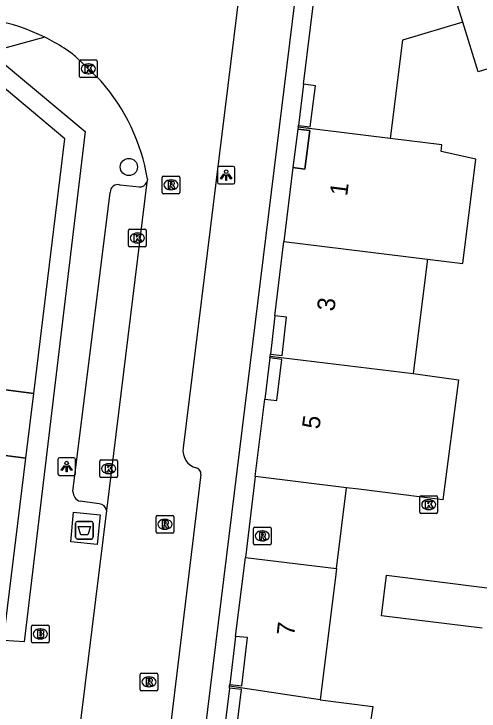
# Model space of a CAD drawing. Extents: x 161696 to 162377, y 380761 to 381673.
# Drawn here: x 162268.6 to 162294.93, y 381584.12 to 381623.55 of the extents above; entities that cross this region are included whole.
import ezdxf

# ---------------------------------------------------------------- set-up
doc = ezdxf.new("R2010")
doc.units = 0
for name, color, linetype in [('IMGEO_Afval_apart_plaats', 7, 'Continuous'), ('IMGEO_Boom', 7, 'Continuous'), ('IMGEO_Brandkraan', 7, 'Continuous'), ('IMGEO_Kolk', 7, 'Continuous'), ('IMGEO_Lichtpunt', 7, 'Continuous'), ('IMGEO_Pand', 7, 'Continuous'), ('IMGEO_Pand_nummerreeks', 7, 'Continuous'), ('IMGEO_Pand_overbouw', 7, 'Continuous'), ('IMGEO_Rijbaan_lokaal_open', 7, 'Continuous'), ('IMGEO_Rioolput', 7, 'Continuous'), ('IMGEO_Voetpad_gesloten', 7, 'Continuous'), ('IMGEO_Voetpad_open', 7, 'Continuous')]:
    doc.layers.add(name, color=color, linetype=linetype)

msp = doc.modelspace()

# ---------------------------------------------------------------- linework, layer by layer
at = {"layer": 'IMGEO_Afval_apart_plaats'}
for p, q in [((162272.091, 381593.947), (162272.091, 381594.747)), ((162272.091, 381594.747), (162272.091, 381593.947)), ((162272.191, 381594.847), (162272.981, 381594.847)), ((162272.981, 381594.847), (162272.191, 381594.847)), ((162273.081, 381594.747), (162273.081, 381593.947)), ((162273.081, 381593.947), (162273.081, 381594.747)), ((162272.981, 381593.847), (162272.191, 381593.847)), ((162272.191, 381593.847), (162272.981, 381593.847))]:
    msp.add_line(p, q, dxfattribs=at)
msp.add_lwpolyline([(162272.234, 381594.561), (162272.938, 381594.561), (162272.789, 381594.091), (162272.383, 381594.091), (162272.234, 381594.561)], dxfattribs=at)
for centre, start, end in [((162272.191, 381594.747), 90, 180), ((162272.191, 381594.747), 90, 180), ((162272.981, 381594.747), 0, 90), ((162272.981, 381594.747), 360, 90), ((162272.191, 381593.947), 180, 270), ((162272.191, 381593.947), 180, 270), ((162272.981, 381593.947), 270, 0), ((162272.981, 381593.947), 270, 0)]:
    msp.add_arc(centre, 0.1, start, end, dxfattribs=at)
at = {"layer": 'IMGEO_Boom'}
msp.add_circle((162275.105, 381614.891), 0.489, dxfattribs=at)
at = {"layer": 'IMGEO_Brandkraan'}
for p, q in [((162269.591, 381588.055), (162269.591, 381588.907)), ((162269.666, 381588.981), (162270.518, 381588.981)), ((162270.079, 381588.761), (162270.104, 381588.761)), ((162270.592, 381588.907), (162270.592, 381588.055)), ((162270.518, 381587.981), (162269.666, 381587.981)), ((162270.102, 381588.201), (162270.077, 381588.201))]:
    msp.add_line(p, q, dxfattribs=at)
for points in [[(162269.591, 381588.055), (162269.591, 381588.907)], [(162269.666, 381588.981), (162270.518, 381588.981)], [(162270.592, 381588.907), (162270.592, 381588.055)], [(162269.939, 381588.681), (162269.939, 381588.281), (162270.152, 381588.281)], [(162270.17, 381588.681), (162269.939, 381588.681)], [(162270.118, 381588.6), (162270.064, 381588.6), (162270.064, 381588.524)], [(162270.064, 381588.524), (162270.117, 381588.524)], [(162270.126, 381588.448), (162270.064, 381588.448), (162270.064, 381588.367)], [(162270.064, 381588.367), (162270.126, 381588.367)], [(162270.518, 381587.981), (162269.666, 381587.981)]]:
    msp.add_lwpolyline(points, dxfattribs=at)
for centre, radius, start, end in [((162269.668, 381588.905), 0.0765, 91.552, 178.448), ((162269.668, 381588.905), 0.0765, 91.552, 178.448), ((162270.516, 381588.905), 0.0765, 1.552, 88.448), ((162270.516, 381588.905), 0.0765, 1.552, 88.448), ((162270.119, 381588.562), 0.0379, 267.8285, 90.9355), ((162270.127, 381588.407), 0.0404, 269.8759, 90.5077), ((162270.174, 381588.536), 0.145, 59.4692, 91.5367), ((162270.199, 381588.583), 0.0922, 285.5137, 58.1501), ((162270.204, 381588.391), 0.105, 301.3115, 78.989), ((162269.668, 381588.057), 0.0765, 181.552, 268.448), ((162269.668, 381588.057), 0.0765, 181.552, 268.448), ((162270.158, 381588.532), 0.251, 268.6676, 293.5347), ((162270.516, 381588.057), 0.0765, 271.552, 358.448), ((162270.516, 381588.057), 0.0765, 271.552, 358.448)]:
    msp.add_arc(centre, radius, start, end, dxfattribs=at)
for centre, major_axis, ratio, start_param, end_param in [((162270.078, 381588.481), (-0.387, 0.002), 0.722429, 4.712389, 7.853982), ((162270.103, 381588.481), (-0.39, 0.002), 0.717154, 1.570796, 4.712389)]:
    msp.add_ellipse(centre, major_axis=major_axis, ratio=ratio, start_param=start_param, end_param=end_param, dxfattribs=at)
at = {"layer": 'IMGEO_Kolk'}
for p, q in [((162272.314, 381620.019), (162272.314, 381620.871)), ((162272.389, 381620.945), (162273.241, 381620.945)), ((162272.802, 381620.725), (162272.827, 381620.725)), ((162273.315, 381620.871), (162273.315, 381620.019)), ((162273.241, 381619.945), (162272.389, 381619.945)), ((162272.825, 381620.165), (162272.8, 381620.165)), ((162275.087, 381610.451), (162275.087, 381611.303)), ((162275.162, 381611.377), (162276.014, 381611.377)), ((162276.088, 381611.303), (162276.088, 381610.451)), ((162275.575, 381611.157), (162275.6, 381611.157)), ((162275.598, 381610.597), (162275.573, 381610.597)), ((162276.014, 381610.377), (162275.162, 381610.377)), ((162273.463, 381597.402), (162273.463, 381598.254)), ((162273.538, 381598.328), (162274.39, 381598.328)), ((162274.464, 381598.254), (162274.464, 381597.402)), ((162273.951, 381598.108), (162273.976, 381598.108)), ((162273.974, 381597.548), (162273.949, 381597.548)), ((162274.39, 381597.328), (162273.538, 381597.328)), ((162291.66, 381596.294), (162292.512, 381596.294)), ((162291.585, 381595.368), (162291.585, 381596.22)), ((162292.073, 381596.074), (162292.098, 381596.074)), ((162292.586, 381596.22), (162292.586, 381595.368)), ((162292.096, 381595.514), (162292.071, 381595.514)), ((162292.512, 381595.294), (162291.66, 381595.294))]:
    msp.add_line(p, q, dxfattribs=at)
for points in [[(162272.314, 381620.019), (162272.314, 381620.871)], [(162272.389, 381620.945), (162273.241, 381620.945)], [(162273.315, 381620.871), (162273.315, 381620.019)], [(162272.635, 381620.645), (162272.758, 381620.645), (162272.758, 381620.494), (162272.888, 381620.645), (162273.052, 381620.645), (162272.906, 381620.494), (162273.059, 381620.245), (162272.907, 381620.245), (162272.822, 381620.409), (162272.758, 381620.342), (162272.758, 381620.245), (162272.635, 381620.245), (162272.635, 381620.645)], [(162273.241, 381619.945), (162272.389, 381619.945)], [(162275.087, 381610.451), (162275.087, 381611.303)], [(162275.162, 381611.377), (162276.014, 381611.377)], [(162276.088, 381611.303), (162276.088, 381610.451)], [(162275.408, 381611.077), (162275.531, 381611.077), (162275.531, 381610.926), (162275.661, 381611.077), (162275.825, 381611.077), (162275.679, 381610.926), (162275.832, 381610.677), (162275.68, 381610.677), (162275.595, 381610.841), (162275.531, 381610.774), (162275.531, 381610.677), (162275.408, 381610.677), (162275.408, 381611.077)], [(162276.014, 381610.377), (162275.162, 381610.377)], [(162273.463, 381597.402), (162273.463, 381598.254)], [(162273.538, 381598.328), (162274.39, 381598.328)], [(162274.464, 381598.254), (162274.464, 381597.402)], [(162273.784, 381598.028), (162273.907, 381598.028), (162273.907, 381597.877), (162274.037, 381598.028), (162274.201, 381598.028), (162274.055, 381597.877), (162274.208, 381597.628), (162274.056, 381597.628), (162273.971, 381597.792), (162273.907, 381597.725), (162273.907, 381597.628), (162273.784, 381597.628), (162273.784, 381598.028)], [(162274.39, 381597.328), (162273.538, 381597.328)], [(162291.66, 381596.294), (162292.512, 381596.294)], [(162291.585, 381595.368), (162291.585, 381596.22)], [(162291.906, 381595.994), (162292.029, 381595.994), (162292.029, 381595.843), (162292.159, 381595.994), (162292.323, 381595.994), (162292.177, 381595.843), (162292.33, 381595.594), (162292.178, 381595.594), (162292.093, 381595.758), (162292.029, 381595.691), (162292.029, 381595.594), (162291.906, 381595.594), (162291.906, 381595.994)], [(162292.586, 381596.22), (162292.586, 381595.368)], [(162292.512, 381595.294), (162291.66, 381595.294)]]:
    msp.add_lwpolyline(points, dxfattribs=at)
for centre, start, end in [((162272.391, 381620.869), 91.552, 178.448), ((162272.391, 381620.869), 91.552, 178.448), ((162273.239, 381620.869), 1.552, 88.448), ((162273.239, 381620.869), 1.552, 88.448), ((162272.391, 381620.021), 181.552, 268.448), ((162272.391, 381620.021), 181.552, 268.448), ((162273.239, 381620.021), 271.552, 358.448), ((162273.239, 381620.021), 271.552, 358.448), ((162275.164, 381611.301), 91.552, 178.448), ((162275.164, 381611.301), 91.552, 178.448), ((162276.012, 381611.301), 1.552, 88.448), ((162276.012, 381611.301), 1.552, 88.448), ((162275.164, 381610.453), 181.552, 268.448), ((162275.164, 381610.453), 181.552, 268.448), ((162276.012, 381610.453), 271.552, 358.448), ((162276.012, 381610.453), 271.552, 358.448), ((162273.54, 381598.252), 91.552, 178.448), ((162273.54, 381598.252), 91.552, 178.448), ((162274.388, 381598.252), 1.552, 88.448), ((162274.388, 381598.252), 1.552, 88.448), ((162273.54, 381597.404), 181.552, 268.448), ((162273.54, 381597.404), 181.552, 268.448), ((162274.388, 381597.404), 271.552, 358.448), ((162274.388, 381597.404), 271.552, 358.448), ((162291.662, 381596.218), 91.552, 178.448), ((162291.662, 381596.218), 91.552, 178.448), ((162292.51, 381596.218), 1.552, 88.448), ((162292.51, 381596.218), 1.552, 88.448), ((162291.662, 381595.37), 181.552, 268.448), ((162291.662, 381595.37), 181.552, 268.448), ((162292.51, 381595.37), 271.552, 358.448), ((162292.51, 381595.37), 271.552, 358.448)]:
    msp.add_arc(centre, 0.0765, start, end, dxfattribs=at)
for centre, major_axis, ratio, start_param, end_param in [((162272.801, 381620.445), (-0.387, 0.002), 0.722429, 4.712389, 7.853982), ((162272.826, 381620.445), (-0.39, 0.002), 0.717154, 1.570796, 4.712389), ((162275.574, 381610.877), (-0.387, 0.002), 0.722429, 4.712389, 7.853982), ((162275.599, 381610.877), (-0.39, 0.002), 0.717154, 1.570796, 4.712389), ((162273.95, 381597.828), (-0.387, 0.002), 0.722429, 4.712389, 7.853982), ((162273.975, 381597.828), (-0.39, 0.002), 0.717154, 1.570796, 4.712389), ((162292.072, 381595.794), (-0.387, 0.002), 0.722429, 4.712389, 7.853982), ((162292.097, 381595.794), (-0.39, 0.002), 0.717154, 1.570796, 4.712389)]:
    msp.add_ellipse(centre, major_axis=major_axis, ratio=ratio, start_param=start_param, end_param=end_param, dxfattribs=at)
at = {"layer": 'IMGEO_Lichtpunt'}
for p, q in [((162280.116, 381614.833), (162280.116, 381614.026)), ((162280.116, 381614.833), (162280.116, 381614.026)), ((162281.018, 381614.928), (162280.21, 381614.928)), ((162281.018, 381614.928), (162280.21, 381614.928)), ((162281.112, 381614.026), (162281.112, 381614.833)), ((162281.112, 381614.026), (162281.112, 381614.833)), ((162280.21, 381613.932), (162281.018, 381613.932)), ((162280.21, 381613.932), (162281.018, 381613.932)), ((162271.086, 381598.349), (162271.086, 381597.542)), ((162271.086, 381598.349), (162271.086, 381597.542)), ((162271.988, 381598.444), (162271.18, 381598.444)), ((162271.988, 381598.444), (162271.18, 381598.444)), ((162272.082, 381597.542), (162272.082, 381598.349)), ((162272.082, 381597.542), (162272.082, 381598.349)), ((162271.18, 381597.448), (162271.988, 381597.448)), ((162271.18, 381597.448), (162271.988, 381597.448))]:
    msp.add_line(p, q, dxfattribs=at)
for points in [[(162280.49, 381614.497), (162280.529, 381614.469), (162280.341, 381614.207), (162280.303, 381614.234), (162280.49, 381614.497)], [(162280.592, 381614.449), (162280.639, 381614.449), (162280.639, 381614.127), (162280.592, 381614.127), (162280.592, 381614.449)], [(162280.702, 381614.469), (162280.74, 381614.496), (162280.927, 381614.234), (162280.888, 381614.206), (162280.702, 381614.469)], [(162271.46, 381598.013), (162271.499, 381597.985), (162271.311, 381597.723), (162271.273, 381597.75), (162271.46, 381598.013)], [(162271.562, 381597.965), (162271.609, 381597.965), (162271.609, 381597.643), (162271.562, 381597.643), (162271.562, 381597.965)], [(162271.672, 381597.985), (162271.71, 381598.012), (162271.897, 381597.75), (162271.858, 381597.722), (162271.672, 381597.985)]]:
    msp.add_lwpolyline(points, dxfattribs=at)
for centre in [(162280.615, 381614.631), (162271.585, 381598.147)]:
    msp.add_circle(centre, 0.0994, dxfattribs=at)
for centre, start, end in [((162280.21, 381614.833), 90, 180), ((162280.21, 381614.833), 90, 180), ((162281.018, 381614.833), 0, 90), ((162281.018, 381614.833), 0, 90), ((162280.21, 381614.026), 180, 270), ((162280.21, 381614.026), 180, 270), ((162281.018, 381614.026), 270, 0), ((162281.018, 381614.026), 270, 360), ((162271.18, 381598.349), 90, 180), ((162271.18, 381598.349), 90, 180), ((162271.988, 381598.349), 0, 90), ((162271.988, 381598.349), 0, 90), ((162271.18, 381597.542), 180, 270), ((162271.18, 381597.542), 180, 270), ((162271.988, 381597.542), 270, 0), ((162271.988, 381597.542), 270, 360)]:
    msp.add_arc(centre, 0.0946, start, end, dxfattribs=at)
at = {"layer": 'IMGEO_Pand'}
for points in [[(162284.695, 381617.141), (162284.707, 381617.244), (162285.377, 381617.159), (162285.676, 381619.488), (162285.001, 381619.57), (162285.787, 381626.009), (162289.767, 381627.255), (162289.971, 381626.606), (162292.547, 381627.416), (162292.355, 381628.046), (162292.457, 381628.078)], [(162294.009, 381623.088), (162292.457, 381628.078)], [(162294.009, 381623.088), (162290.596, 381622.058), (162289.901, 381616.503)], [(162301.187, 381622.211), (162294.887, 381620.266), (162294.009, 381623.088)], [(162268.009, 381588.111), (162269.279, 381598.429), (162266.788, 381598.736), (162267.24, 381602.408), (162269.719, 381602.078), (162271.473, 381616.486), (162266.972, 381620.254), (162250.383, 381615.155)], [(162284.695, 381617.141), (162284.682, 381617.037), (162285.357, 381616.955), (162285.076, 381614.777), (162284.391, 381614.872), (162283.877, 381610.674)], [(162289.901, 381616.503), (162284.695, 381617.141)], [(162292.02, 381609.677), (162294.017, 381609.427), (162294.756, 381615.335), (162292.783, 381615.775), (162292.829, 381616.144), (162289.901, 381616.503)], [(162283.108, 381604.199), (162283.121, 381604.309), (162283.79, 381604.232), (162284.038, 381606.394), (162283.363, 381606.477), (162283.877, 381610.674)], [(162283.877, 381610.674), (162292.02, 381609.677)], [(162292.02, 381609.677), (162291.211, 381603.206)], [(162291.211, 381603.206), (162293.771, 381602.857), (162292.88, 381596.066), (162288.124, 381596.659), (162287.431, 381596.745), (162282.264, 381597.389), (162282.809, 381601.759), (162283.478, 381601.677), (162283.771, 381604.004), (162283.095, 381604.089), (162283.108, 381604.199)], [(162283.108, 381604.199), (162291.211, 381603.206)], [(162280.813, 381585.522), (162280.823, 381585.625), (162281.503, 381585.544), (162281.824, 381588.269), (162281.139, 381588.338), (162281.702, 381592.805), (162286.869, 381592.181), (162286.829, 381591.852), (162285.938, 381584.754)], [(162295.113, 381588.802), (162289.408, 381589.507), (162289.688, 381591.798), (162295.396, 381591.097)], [(162286.798, 381574.744), (162286.695, 381574.76), (162286.781, 381575.428), (162284.529, 381575.734), (162284.444, 381575.039), (162279.613, 381575.631), (162280.532, 381583.276), (162281.223, 381583.164), (162281.48, 381585.339), (162280.802, 381585.419), (162280.813, 381585.522)], [(162285.938, 381584.754), (162280.813, 381585.522)], [(162285.938, 381584.754), (162288.918, 381584.382), (162288.682, 381582.801)]]:
    msp.add_lwpolyline(points, dxfattribs=at)
at = {"layer": 'IMGEO_Pand_overbouw'}
for points in [[(162284.707, 381617.244), (162285.377, 381617.159), (162285.676, 381619.488), (162285.001, 381619.57)], [(162284.682, 381617.037), (162284.391, 381614.872), (162285.076, 381614.777), (162285.357, 381616.955)], [(162283.363, 381606.477), (162283.121, 381604.309), (162283.79, 381604.232), (162284.038, 381606.394)], [(162283.095, 381604.089), (162282.809, 381601.759), (162283.478, 381601.677), (162283.771, 381604.004)], [(162269.279, 381598.429), (162269.719, 381602.078), (162267.24, 381602.408), (162266.788, 381598.736)], [(162281.702, 381592.805), (162286.869, 381592.181), (162287.431, 381596.745), (162282.264, 381597.389)], [(162280.823, 381585.625), (162281.503, 381585.544), (162281.824, 381588.269), (162281.139, 381588.338)], [(162280.802, 381585.419), (162280.532, 381583.276), (162281.223, 381583.164), (162281.48, 381585.339)]]:
    msp.add_lwpolyline(points, close=True, dxfattribs=at)
at = {"layer": 'IMGEO_Rijbaan_lokaal_open'}
for points in [[(162282.074, 381630.538), (162278.179, 381599.004)], [(162272.093, 381621.147), (162273.534, 381619.746)], [(162276.127, 381614.03), (162273.834, 381595.464)], [(162276.16, 381614.205), (162276.127, 381614.03)], [(162279.186, 381597.501), (162276.188, 381572.685)], [(162273.834, 381595.464), (162271.583, 381577.153)]]:
    msp.add_lwpolyline(points, dxfattribs=at)
for centre, radius, start, end in [((162265.478, 381612.414), 10.956, 63.5863, 95.626), ((162265.648, 381612.716), 10.611, 56.9413, 63.6828), ((162265.579, 381612.582), 10.76, 52.7464, 57.0241), ((162265.05, 381612.332), 11.267, 9.567, 41.1476), ((162279.179, 381598.851), 1.012, 171.2906, 256.0429), ((162278.843, 381597.537), 0.344, 354.0157, 74.5774)]:
    msp.add_arc(centre, radius, start, end, dxfattribs=at)
at = {"layer": 'IMGEO_Rioolput'}
for p, q in [((162277.066, 381614.38), (162277.918, 381614.38)), ((162276.991, 381613.454), (162276.991, 381614.306)), ((162277.479, 381614.16), (162277.504, 381614.16)), ((162277.992, 381614.306), (162277.992, 381613.454)), ((162277.502, 381613.6), (162277.477, 381613.6)), ((162277.918, 381613.38), (162277.066, 381613.38)), ((162276.651, 381594.256), (162276.651, 381595.108)), ((162276.726, 381595.182), (162277.578, 381595.182)), ((162277.652, 381595.108), (162277.652, 381594.256)), ((162277.139, 381594.962), (162277.164, 381594.962)), ((162277.162, 381594.402), (162277.137, 381594.402)), ((162282.156, 381593.599), (162282.156, 381594.451)), ((162282.231, 381594.525), (162283.083, 381594.525)), ((162282.644, 381594.305), (162282.669, 381594.305)), ((162283.157, 381594.451), (162283.157, 381593.599)), ((162277.578, 381594.182), (162276.726, 381594.182)), ((162283.083, 381593.525), (162282.231, 381593.525)), ((162282.667, 381593.745), (162282.642, 381593.745)), ((162275.744, 381585.342), (162275.744, 381586.194)), ((162275.819, 381586.268), (162276.671, 381586.268)), ((162276.232, 381586.048), (162276.257, 381586.048)), ((162276.745, 381586.194), (162276.745, 381585.342)), ((162276.671, 381585.268), (162275.819, 381585.268)), ((162276.255, 381585.488), (162276.23, 381585.488))]:
    msp.add_line(p, q, dxfattribs=at)
for points in [[(162277.066, 381614.38), (162277.918, 381614.38)], [(162276.991, 381613.454), (162276.991, 381614.306)], [(162277.58, 381614.078), (162277.328, 381614.08), (162277.328, 381613.68)], [(162277.506, 381613.999), (162277.452, 381613.999), (162277.452, 381613.918)], [(162277.992, 381614.306), (162277.992, 381613.454)], [(162277.328, 381613.68), (162277.452, 381613.68), (162277.452, 381613.842), (162277.463, 381613.842)], [(162277.452, 381613.918), (162277.504, 381613.918)], [(162277.51, 381613.813), (162277.581, 381613.68), (162277.721, 381613.68), (162277.656, 381613.806)], [(162277.918, 381613.38), (162277.066, 381613.38)], [(162276.651, 381594.256), (162276.651, 381595.108)], [(162276.726, 381595.182), (162277.578, 381595.182)], [(162277.652, 381595.108), (162277.652, 381594.256)], [(162277.24, 381594.88), (162276.988, 381594.882), (162276.988, 381594.482)], [(162277.166, 381594.801), (162277.112, 381594.801), (162277.112, 381594.72)], [(162277.112, 381594.72), (162277.164, 381594.72)], [(162276.988, 381594.482), (162277.112, 381594.482), (162277.112, 381594.644), (162277.123, 381594.644)], [(162277.17, 381594.615), (162277.241, 381594.482), (162277.381, 381594.482), (162277.316, 381594.608)], [(162282.156, 381593.599), (162282.156, 381594.451)], [(162282.231, 381594.525), (162283.083, 381594.525)], [(162283.157, 381594.451), (162283.157, 381593.599)], [(162277.578, 381594.182), (162276.726, 381594.182)], [(162282.745, 381594.223), (162282.493, 381594.225), (162282.493, 381593.825)], [(162282.493, 381593.825), (162282.617, 381593.825), (162282.617, 381593.987), (162282.628, 381593.987)], [(162282.671, 381594.144), (162282.617, 381594.144), (162282.617, 381594.063)], [(162282.617, 381594.063), (162282.669, 381594.063)], [(162282.675, 381593.958), (162282.746, 381593.825), (162282.886, 381593.825), (162282.821, 381593.951)], [(162283.083, 381593.525), (162282.231, 381593.525)], [(162275.744, 381585.342), (162275.744, 381586.194)], [(162275.819, 381586.268), (162276.671, 381586.268)], [(162276.745, 381586.194), (162276.745, 381585.342)], [(162276.333, 381585.966), (162276.081, 381585.968), (162276.081, 381585.568)], [(162276.081, 381585.568), (162276.205, 381585.568), (162276.205, 381585.73), (162276.216, 381585.73)], [(162276.259, 381585.887), (162276.205, 381585.887), (162276.205, 381585.806)], [(162276.205, 381585.806), (162276.257, 381585.806)], [(162276.263, 381585.701), (162276.334, 381585.568), (162276.474, 381585.568), (162276.409, 381585.694)], [(162276.671, 381585.268), (162275.819, 381585.268)]]:
    msp.add_lwpolyline(points, dxfattribs=at)
for centre, radius, start, end in [((162277.068, 381614.304), 0.0765, 91.552, 178.448), ((162277.068, 381614.304), 0.0765, 91.552, 178.448), ((162277.916, 381614.304), 0.0765, 1.552, 88.448), ((162277.916, 381614.304), 0.0765, 1.552, 88.448), ((162277.512, 381613.903), 0.0964, 77.0061, 93.1865), ((162277.526, 381613.96), 0.0378, 276.6634, 79.6772), ((162277.579, 381613.968), 0.109, 350.3612, 89.416), ((162277.462, 381613.789), 0.0533, 26.0293, 88.6989), ((162277.488, 381614.107), 0.19, 274.7715, 282.9687), ((162277.577, 381613.968), 0.112, 277.5842, 350.9817), ((162277.561, 381613.753), 0.108, 29.5134, 73.7905), ((162277.068, 381613.456), 0.0765, 181.552, 268.448), ((162277.068, 381613.456), 0.0765, 181.552, 268.448), ((162277.916, 381613.456), 0.0765, 271.552, 358.448), ((162277.916, 381613.456), 0.0765, 271.552, 358.448), ((162276.728, 381595.106), 0.0765, 91.552, 178.448), ((162276.728, 381595.106), 0.0765, 91.552, 178.448), ((162277.576, 381595.106), 0.0765, 1.552, 88.448), ((162277.576, 381595.106), 0.0765, 1.552, 88.448), ((162277.148, 381594.909), 0.19, 274.7715, 282.9687), ((162277.172, 381594.705), 0.0964, 77.0061, 93.1865), ((162277.186, 381594.762), 0.0378, 276.6634, 79.6772), ((162277.239, 381594.77), 0.109, 350.3612, 89.416), ((162277.237, 381594.77), 0.112, 277.5842, 350.9817), ((162277.221, 381594.555), 0.108, 29.5134, 73.7905), ((162277.122, 381594.591), 0.0533, 26.0293, 88.6989), ((162282.233, 381594.449), 0.0765, 91.552, 178.448), ((162282.233, 381594.449), 0.0765, 91.552, 178.448), ((162283.081, 381594.449), 0.0765, 1.552, 88.448), ((162283.081, 381594.449), 0.0765, 1.552, 88.448), ((162276.728, 381594.258), 0.0765, 181.552, 268.448), ((162276.728, 381594.258), 0.0765, 181.552, 268.448), ((162277.576, 381594.258), 0.0765, 271.552, 358.448), ((162277.576, 381594.258), 0.0765, 271.552, 358.448), ((162282.627, 381593.934), 0.0533, 26.0293, 88.6989), ((162282.653, 381594.252), 0.19, 274.7715, 282.9687), ((162282.677, 381594.048), 0.0964, 77.0061, 93.1865), ((162282.691, 381594.105), 0.0378, 276.6634, 79.6772), ((162282.744, 381594.113), 0.109, 350.3612, 89.416), ((162282.742, 381594.113), 0.112, 277.5842, 350.9817), ((162282.726, 381593.898), 0.108, 29.5134, 73.7905), ((162282.233, 381593.601), 0.0765, 181.552, 268.448), ((162282.233, 381593.601), 0.0765, 181.552, 268.448), ((162283.081, 381593.601), 0.0765, 271.552, 358.448), ((162283.081, 381593.601), 0.0765, 271.552, 358.448), ((162275.821, 381586.192), 0.0765, 91.552, 178.448), ((162275.821, 381586.192), 0.0765, 91.552, 178.448), ((162276.669, 381586.192), 0.0765, 1.552, 88.448), ((162276.669, 381586.192), 0.0765, 1.552, 88.448), ((162276.215, 381585.677), 0.0533, 26.0293, 88.6989), ((162276.241, 381585.995), 0.19, 274.7715, 282.9687), ((162276.265, 381585.791), 0.0964, 77.0061, 93.1865), ((162276.279, 381585.848), 0.0378, 276.6634, 79.6772), ((162276.332, 381585.856), 0.109, 350.3612, 89.416), ((162276.33, 381585.856), 0.112, 277.5842, 350.9817), ((162276.314, 381585.641), 0.108, 29.5134, 73.7905), ((162275.821, 381585.344), 0.0765, 181.552, 268.448), ((162275.821, 381585.344), 0.0765, 181.552, 268.448), ((162276.669, 381585.344), 0.0765, 271.552, 358.448), ((162276.669, 381585.344), 0.0765, 271.552, 358.448)]:
    msp.add_arc(centre, radius, start, end, dxfattribs=at)
for centre, major_axis, ratio, start_param, end_param in [((162277.478, 381613.88), (-0.387, 0.002), 0.722429, 4.712389, 7.853982), ((162277.503, 381613.88), (-0.39, 0.002), 0.717154, 1.570796, 4.712389), ((162277.138, 381594.682), (-0.387, 0.002), 0.722429, 4.712389, 7.853982), ((162277.163, 381594.682), (-0.39, 0.002), 0.717154, 1.570796, 4.712389), ((162282.643, 381594.025), (-0.387, 0.002), 0.722429, 4.712389, 7.853982), ((162282.668, 381594.025), (-0.39, 0.002), 0.717154, 1.570796, 4.712389), ((162276.231, 381585.768), (-0.387, 0.002), 0.722429, 4.712389, 7.853982), ((162276.256, 381585.768), (-0.39, 0.002), 0.717154, 1.570796, 4.712389)]:
    msp.add_ellipse(centre, major_axis=major_axis, ratio=ratio, start_param=start_param, end_param=end_param, dxfattribs=at)
at = {"layer": 'IMGEO_Voetpad_gesloten'}
msp.add_lwpolyline([(162271.814, 381593.693), (162271.978, 381595.364), (162273.477, 381595.217), (162273.313, 381593.546), (162271.814, 381593.693)], dxfattribs=at)
at = {"layer": 'IMGEO_Voetpad_open'}
for points in [[(162284.801, 381626.817), (162278.22, 381573.325)], [(162270.352, 381622.227), (162267.24, 381621.379)], [(162267.24, 381621.379), (162269.759, 381619.285), (162272.637, 381616.893), (162269.174, 381588.024), (162268.009, 381588.111)], [(162274.607, 381613.873), (162275.696, 381613.761)], [(162271.935, 381596.54), (162274.052, 381613.451)], [(162273.424, 381595.836), (162272.344, 381595.982)]]:
    msp.add_lwpolyline(points, dxfattribs=at)
for centre, radius, start, end in [((162275.703, 381614.23), 0.469, 269.1619, 334.7771), ((162274.476, 381613.469), 0.424, 72.033, 182.4628), ((162272.529, 381596.546), 0.594, 180.5984, 251.8826), ((162273.417, 381595.416), 0.42, 6.5754, 88.9886)]:
    msp.add_arc(centre, radius, start, end, dxfattribs=at)

# ---------------------------------------------------------------- texts
at = {"layer": 'IMGEO_Pand_nummerreeks'}
for s, rotation, p in [('1', 82.6721, (162287.463, 381613.219)), ('3', 83.4074, (162286.743, 381606.702)), ('5', 81.7832, (162285.887, 381600.024)), ('7', 83.5321, (162284.466, 381588.346))]:
    msp.add_text(s, height=1, rotation=rotation, dxfattribs=at).set_placement(p)

doc.saveas('drawing.dxf')
